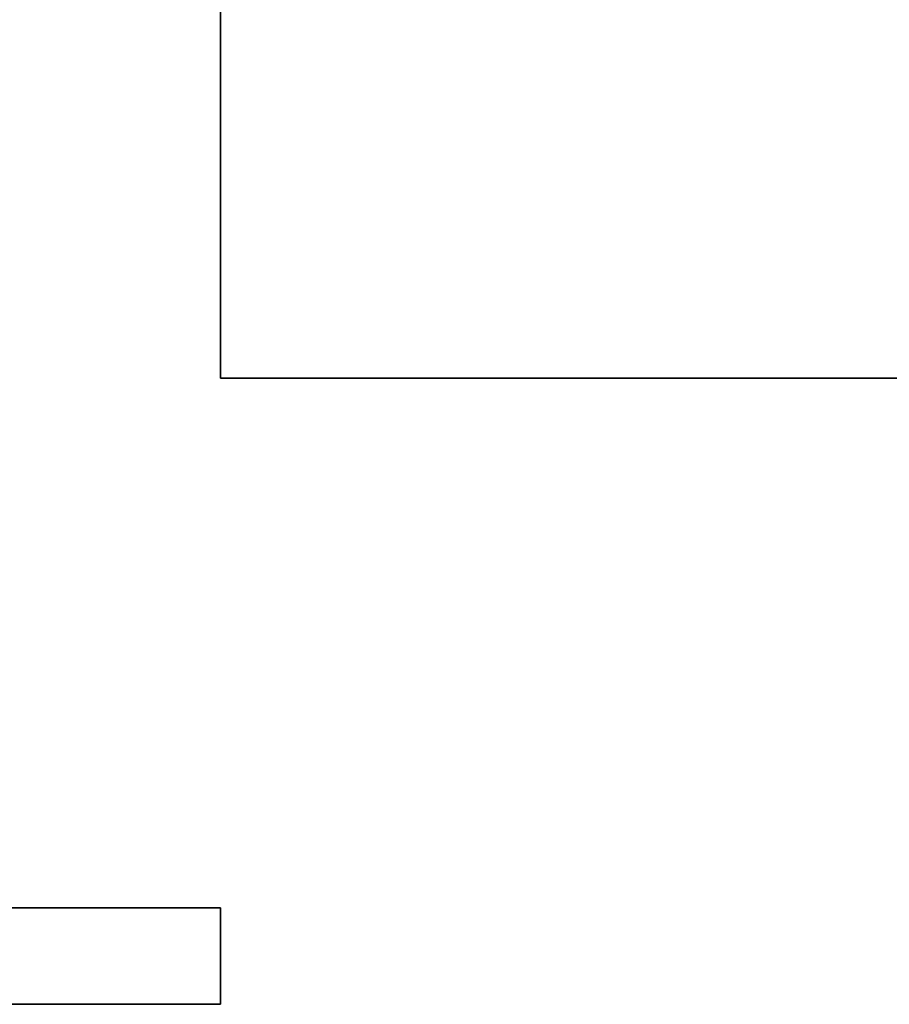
# Model space of a CAD drawing. Extents: x -1299 to -1246.9, y 2743.7 to 2747.9.
# Tile 187 of 1056: x -1292.9609 to -1292.8887, y 2744.7304 to 2744.8122. Entities that reach past the tile are written whole.
import ezdxf

# ---------------------------------------------------------------- set-up
doc = ezdxf.new("R2010")
doc.units = 0
doc.header["$LTSCALE"] = 150
doc.header["$MEASUREMENT"] = 0
doc.layers.add('3DFACE_SHAPE', color=7, linetype='CONTINUOUS')

msp = doc.modelspace()

# ---------------------------------------------------------------- linework, layer by layer
at = {"layer": '3DFACE_SHAPE', "color": 13}
for points, invisible_edges in [([(-1289.046219, 2744.884449, 0.206), (-1292.944219, 2744.884449, 0.206), (-1289.046219, 2744.782449, 0.206)], 2), ([(-1292.944219, 2744.884449, 0.206), (-1292.944219, 2744.782449, 0.206), (-1289.046219, 2744.782449, 0.206)], 12), ([(-1289.046219, 2744.782449), (-1292.944219, 2744.782449), (-1289.046219, 2744.884449)], 2), ([(-1292.944219, 2744.782449), (-1292.944219, 2744.884449), (-1289.046219, 2744.884449)], 12), ([(-1292.944219, 2744.884449, 0.206), (-1292.944219, 2744.830349, 0.198), (-1292.944219, 2744.782449, 0.206)], 3), ([(-1292.944219, 2744.782449), (-1292.944219, 2744.836549, 0.008), (-1292.944219, 2744.884449)], 3), ([(-1292.944219, 2744.830349, 0.008), (-1292.944219, 2744.836549, 0.008), (-1292.944219, 2744.782449)], 14), ([(-1289.046219, 2744.782449, 0.198), (-1292.944219, 2744.782449, 0.198), (-1289.046219, 2744.830349, 0.198)], 2), ([(-1292.944219, 2744.782449, 0.198), (-1292.944219, 2744.830349, 0.198), (-1289.046219, 2744.830349, 0.198)], 12), ([(-1289.046219, 2744.830349, 0.008), (-1292.944219, 2744.830349, 0.008), (-1289.046219, 2744.782449, 0.008)], 2), ([(-1292.944219, 2744.830349, 0.008), (-1292.944219, 2744.782449, 0.008), (-1289.046219, 2744.782449, 0.008)], 12), ([(-1292.944219, 2744.830349, 0.198), (-1292.944219, 2744.782449, 0.198), (-1292.944219, 2744.782449, 0.206)], 12), ([(-1292.944219, 2744.782449, 0.008), (-1292.944219, 2744.830349, 0.008), (-1292.944219, 2744.782449)], 2), ([(-1289.046219, 2744.782449, 0.206), (-1292.944219, 2744.782449, 0.206), (-1289.046219, 2744.782449, 0.198)], 2), ([(-1292.944219, 2744.782449, 0.206), (-1292.944219, 2744.782449, 0.198), (-1289.046219, 2744.782449, 0.198)], 12), ([(-1289.046219, 2744.782449, 0.008), (-1292.944219, 2744.782449, 0.008), (-1289.046219, 2744.782449)], 2), ([(-1292.944219, 2744.782449, 0.008), (-1292.944219, 2744.782449), (-1289.046219, 2744.782449)], 12), ([(-1292.944219, 2744.730449, 0.206), (-1292.998319, 2744.738449, 0.206), (-1293.046219, 2744.730449, 0.206)], 3), ([(-1293.046219, 2744.730449, -2.8), (-1292.992119, 2744.738449, -2.8), (-1292.944219, 2744.730449, -2.8)], 3), ([(-1292.992119, 2744.738449, 0.206), (-1292.998319, 2744.738449, 0.206), (-1292.944219, 2744.730449, 0.206)], 15), ([(-1292.944219, 2744.738449, 0.206), (-1292.992119, 2744.738449, 0.206), (-1292.944219, 2744.730449, 0.206)], 2), ([(-1292.992119, 2744.738449, -2.8), (-1292.944219, 2744.738449, -2.8), (-1292.944219, 2744.730449, -2.8)], 12), ([(-1292.992119, 2744.738449, -2.8), (-1292.992119, 2744.738449, 0.068), (-1292.944219, 2744.738449, -2.8)], 2), ([(-1292.992119, 2744.738449, 0.068), (-1292.992119, 2744.738449, 0.138), (-1292.944219, 2744.738449, -2.8)], 14), ([(-1292.944219, 2744.738449, -2.8), (-1292.992119, 2744.738449, 0.138), (-1292.944219, 2744.738449, 0.206)], 3), ([(-1292.992119, 2744.738449, 0.138), (-1292.992119, 2744.738449, 0.206), (-1292.944219, 2744.738449, 0.206)], 12), ([(-1292.944219, 2744.730449, 0.206), (-1292.944219, 2744.730449, -2.8), (-1292.944219, 2744.738449, 0.206)], 2), ([(-1292.944219, 2744.730449, -2.8), (-1292.944219, 2744.738449, -2.8), (-1292.944219, 2744.738449, 0.206)], 12), ([(-1293.046219, 2744.730449, 0.206), (-1293.046219, 2744.730449, -2.8), (-1292.944219, 2744.730449, 0.206)], 2), ([(-1293.046219, 2744.730449, -2.8), (-1292.944219, 2744.730449, -2.8), (-1292.944219, 2744.730449, 0.206)], 12)]:
    msp.add_3dface(points, dxfattribs=dict(at, invisible_edges=invisible_edges))

doc.saveas('drawing.dxf')
